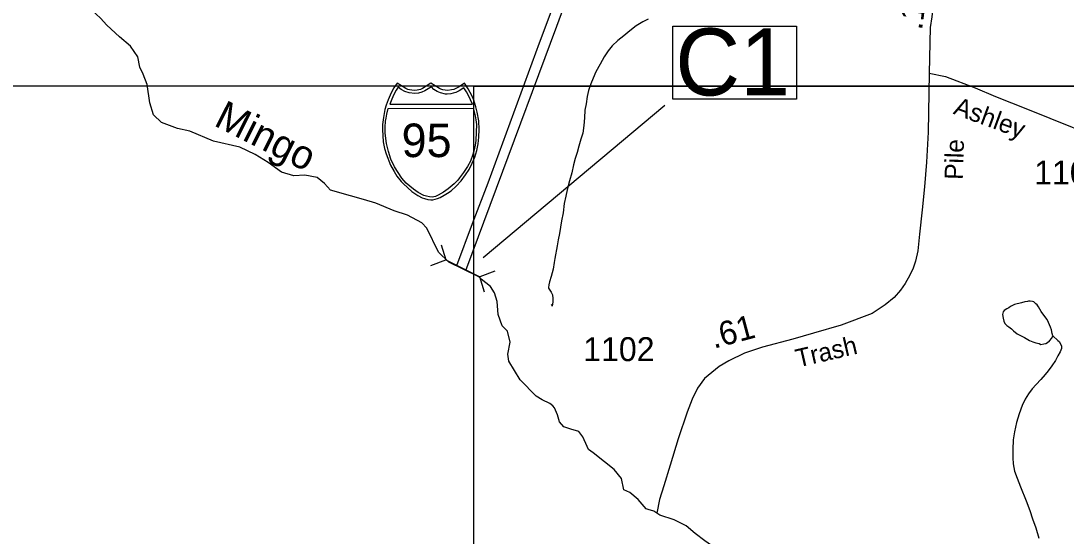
# Model space of a CAD drawing. Extents: x 2082433 to 2279600, y 546599 to 755198.
# Drawn here: x 2131252 to 2136702, y 583630 to 586320 of the extents above; entities that cross this region are included whole.
import ezdxf

# ---------------------------------------------------------------- set-up
doc = ezdxf.new("R2010")
doc.units = 0
for name, color, linetype in [('Exist Boundary Political CountyLine', 7, 'Continuous'), ('Exist Boundary Political Fire Districts', 7, 'Continuous'), ('Exist Hydrographic Creek Single Shore Label', 7, 'Continuous'), ('Exist Hydrographic Misc Water Feature', 7, 'Continuous'), ('Exist Road Primary Interstate Divided Center Attributed', 7, 'Continuous'), ('Exist Road Primary Interstate Shield CELL', 7, 'Continuous'), ('Exist Road Primary Interstate Shield Number Label', 7, 'Continuous'), ('Exist Road Primary Interstate Structure Culvert CELL', 7, 'Continuous'), ('Exist Road Secondary Mileage Hundredths English Label', 7, 'Continuous'), ('Exist Road Secondary Type 51 Attributed', 7, 'Continuous'), ('Exist Road Secondary Type 51 Label', 7, 'Continuous'), ('Exist Road Secondary Type 51 Number Label', 7, 'Continuous'), ('Map Preparation Inset Cut Line', 7, 'Continuous')]:
    doc.layers.add(name, color=color, linetype=linetype)

msp = doc.modelspace()

# ---------------------------------------------------------------- linework, layer by layer
at = {"layer": 'Exist Boundary Political CountyLine'}
for points in [[(2131862.9, 586133.2), (2131823.8, 586187.9), (2131766, 586237.4), (2131700.7, 586297.7), (2131667.7, 586334.1), (2131622, 586376.7), (2131588, 586437.1), (2131552.9, 586482.3), (2131507.8, 586536.2), (2131428.8, 586621.3), (2131369, 586668.8), (2131261.9, 586707.7), (2131200, 586720.4)], [(2134818.8, 583604.9), (2134768.9, 583644.1), (2134721.2, 583684.8), (2134658.4, 583715.5), (2134584, 583738.9), (2134578.7, 583742.6), (2134552.8, 583760.4), (2134523.9, 583770), (2134513, 583773.5), (2134470.2, 583820.7), (2134427.7, 583857.5), (2134395.5, 583871.8), (2134384.7, 583931.8), (2134346.3, 583977.8), (2134295.7, 584018.9), (2134236, 584065.6), (2134211.4, 584083.1), (2134205, 584098.3), (2134182.9, 584148.7), (2134161.8, 584177.1), (2134120, 584188.9), (2134082.8, 584201.3), (2134061.5, 584226.5), (2134050.2, 584262.9), (2134035.3, 584300.1), (2134026, 584309.8), (2134011.1, 584322.8), (2133970.7, 584341.5), (2133938.5, 584361.4), (2133856.3, 584446.6), (2133796.2, 584544.1), (2133791.5, 584580.9), (2133802.9, 584643), (2133789.8, 584699.4), (2133761.9, 584728.9), (2133741, 584788.1), (2133736.1, 584855.3), (2133721.5, 584900.5), (2133701.2, 584932.9), (2133653, 584972.1), (2133639.5, 584983.2), (2133483.3, 585061.3), (2133429.3, 585112.3), (2133368.2, 585238.4), (2133343, 585265.5), (2133269, 585305.4), (2133198, 585327.6), (2133103.3, 585368.6), (2133038.1, 585388.1), (2132971, 585406.4), (2132866.5, 585436.6), (2132834.7, 585470.5), (2132797.6, 585501.6), (2132732.8, 585513.9), (2132676, 585511.4), (2132611, 585530.1), (2132542.1, 585579.9), (2132473.2, 585623), (2132393.4, 585660.1), (2132256.2, 585692.2), (2132133.2, 585744.7), (2132069.2, 585759), (2131985.6, 585790), (2131944.6, 585829.5), (2131924, 585892.8), (2131910.5, 585988), (2131890, 586041.9), (2131872.8, 586077.9), (2131862.9, 586133.2)]]:
    msp.add_lwpolyline(points, dxfattribs=at)
at = {"layer": 'Exist Boundary Political Fire Districts'}
for points in [[(2134523.9, 583770), (2134513, 583773.5), (2134470.2, 583820.7), (2134427.7, 583857.5), (2134395.5, 583871.8), (2134384.7, 583931.8), (2134346.3, 583977.8), (2134295.7, 584018.9), (2134236, 584065.6), (2134211.4, 584083.1), (2134205, 584098.3), (2134182.9, 584148.7), (2134161.8, 584177.1), (2134120, 584188.9), (2134082.8, 584201.3), (2134061.5, 584226.5), (2134050.2, 584262.9), (2134035.3, 584300.1), (2134026, 584309.8), (2134011.1, 584322.8), (2133970.7, 584341.5), (2133938.5, 584361.4), (2133856.3, 584446.6), (2133796.2, 584544.1), (2133791.5, 584580.9), (2133802.9, 584643), (2133789.8, 584699.4), (2133761.9, 584728.9), (2133741, 584788.1), (2133736.1, 584855.3), (2133721.5, 584900.5), (2133701.2, 584932.9), (2133653, 584972.1), (2133639.5, 584983.2), (2133483.3, 585061.3), (2133429.3, 585112.3), (2133368.2, 585238.4), (2133343, 585265.5), (2133269, 585305.4), (2133198, 585327.6), (2133103.3, 585368.6), (2133038.1, 585388.1), (2132971, 585406.4), (2132866.5, 585436.6), (2132834.7, 585470.5), (2132797.6, 585501.6), (2132732.8, 585513.9), (2132676, 585511.4), (2132611, 585530.1), (2132542.1, 585579.9), (2132473.2, 585623), (2132393.4, 585660.1), (2132256.2, 585692.2), (2132133.2, 585744.7), (2132069.2, 585759), (2131985.6, 585790), (2131944.6, 585829.5), (2131924, 585892.8), (2131910.5, 585988), (2131890, 586041.9), (2131872.8, 586077.9), (2131862.9, 586133.2), (2131823.8, 586187.9), (2131766, 586237.4), (2131700.7, 586297.7), (2131667.7, 586334.1)], [(2135712, 583099.8), (2135676.3, 583194.2), (2135632.4, 583223.3), (2135551.4, 583298.4), (2135456.7, 583363.8), (2135395.6, 583401.7), (2135322.2, 583425.2), (2135266.8, 583440.6), (2135198.7, 583473.7), (2135146.6, 583497.2), (2135087, 583519.1), (2135029.8, 583529.4), (2134961.3, 583534.5), (2134911, 583547.9), (2134865.5, 583572.6), (2134818.8, 583604.9), (2134768.9, 583644.1), (2134721.2, 583684.8), (2134658.4, 583715.5), (2134584, 583738.9), (2134578.7, 583742.6), (2134552.8, 583760.4), (2134523.9, 583770)]]:
    msp.add_lwpolyline(points, dxfattribs=at)
at = {"layer": 'Exist Hydrographic Misc Water Feature'}
msp.add_line((2134016.8, 584840.7), (2134022.7, 584831.4), dxfattribs=at)
for points in [[(2134523.1, 586329.8), (2134495.4, 586315.7), (2134461.4, 586293.6), (2134427.5, 586267.4), (2134395.5, 586241.3), (2134365.8, 586217.2), (2134335.9, 586189.1), (2134314.1, 586163), (2134294, 586132.9), (2134272.3, 586094.8), (2134250.6, 586054.7), (2134236.6, 586020.7), (2134224.9, 585990.6), (2134212.8, 585956.6), (2134205, 585924.6), (2134199.3, 585886.6), (2134193.4, 585854.6), (2134191.5, 585814.6), (2134187.8, 585774.6), (2134181.9, 585734.6), (2134172, 585702.5), (2134162.4, 585666.5), (2134152.4, 585632.4), (2134142.7, 585602.4), (2134134.5, 585568.4), (2134124.9, 585526.3), (2134113.2, 585484.3), (2134101.3, 585438.3), (2134093.3, 585404.3), (2134085.7, 585366.2), (2134079.8, 585318.3), (2134071.8, 585276.2), (2134060.3, 585210.2), (2134054.3, 585176.2), (2134048.6, 585146.1), (2134036.9, 585080.1), (2134032.8, 585058), (2134027.1, 585024.1), (2134017.4, 584986.1), (2134009.4, 584958), (2134005.3, 584942), (2134003.7, 584928), (2134003.7, 584924), (2134009.6, 584914), (2134017.6, 584904), (2134023.6, 584890.1), (2134025.8, 584870.1), (2134025.8, 584854.1), (2134022.7, 584831.4)], [(2136633.6, 584675.7), (2136629.6, 584687.5), (2136625.7, 584707.5), (2136621.6, 584721.4), (2136611.3, 584745.4), (2136603.3, 584761.4), (2136591.4, 584777.3), (2136573.2, 584803.3), (2136559.3, 584827.2), (2136551.3, 584837.1), (2136545.1, 584843.1), (2136534.9, 584853.1), (2136526.9, 584855), (2136515, 584856.9), (2136507, 584856.9), (2136501.2, 584854.9), (2136487.1, 584852.8), (2136469.2, 584848.8), (2136433.1, 584838.6), (2136413.3, 584828.5), (2136403.2, 584822.5), (2136393.2, 584816.4), (2136379.4, 584808.4), (2136373.5, 584800.4), (2136371.4, 584786.4), (2136373.5, 584768.4), (2136377.6, 584752.4), (2136383.7, 584740.5), (2136393.6, 584730.5), (2136403.6, 584722.5), (2136417.6, 584712.6), (2136427.6, 584702.6), (2136447.9, 584686.8), (2136485.8, 584666.9), (2136511.9, 584651), (2136529.9, 584645.1), (2136543.9, 584639.1), (2136553.9, 584637.2), (2136561.9, 584635.3), (2136569.9, 584631.3), (2136585.9, 584633.3), (2136596, 584635.4), (2136606, 584641.4), (2136615.8, 584649.5), (2136627.9, 584663.5), (2136633.6, 584675.7)], [(2136633.6, 584675.7), (2136659.9, 584651.7), (2136665.9, 584645.7), (2136673.9, 584633.8), (2136678, 584621.8), (2136678.2, 584609.7), (2136672.2, 584591.7), (2136660.1, 584571.7), (2136646.4, 584547.7), (2136628.4, 584519.6), (2136608.7, 584493.5), (2136592.7, 584473.4), (2136570.7, 584447.3), (2136546.9, 584421.2), (2136524.8, 584399.2), (2136507.2, 584373.1), (2136489.1, 584345), (2136473.3, 584312.9), (2136457.8, 584268.9), (2136443.8, 584222.9), (2136434, 584174.8), (2136426.2, 584132.8), (2136424.3, 584082.8), (2136424.7, 584038.8), (2136426.6, 584006.9), (2136432.9, 583968.9), (2136447.1, 583933), (2136465.1, 583887.1), (2136493.6, 583815.2), (2136513.7, 583763.3), (2136527.9, 583721.4), (2136544.1, 583673.4), (2136560.5, 583619.5)]]:
    msp.add_lwpolyline(points, dxfattribs=at)
at = {"layer": 'Exist Road Primary Interstate Divided Center Attributed'}
for points in [[(2133572.4, 585016.8), (2133731.8, 585446.4), (2134046.9, 586292.6), (2134154.3, 586587.1), (2134345.1, 587093.8), (2134450.9, 587384.3), (2134558, 587677.1), (2134720.4, 588111.8), (2134909.6, 588619.4), (2135080.6, 589076.8), (2135261.3, 589568.1), (2135377, 589874.7), (2135465, 590114.2), (2135535.7, 590283.5), (2135599.7, 590426.9), (2135660.5, 590555.4), (2135767.2, 590753), (2135843.5, 590890.2), (2135928.7, 591028.8), (2136058.4, 591226.9), (2136162.3, 591371.6)], [(2136061, 591334.6), (2135983.6, 591220.5), (2135939.5, 591151.4), (2135859.4, 591033.2), (2135768.2, 590876.7), (2135659.3, 590675), (2135541.2, 590424.1), (2135485.5, 590301.5), (2135429.9, 590157.9), (2135359.3, 589987.7), (2135216.1, 589597.2), (2135116.1, 589330.1), (2135014.5, 589053.4), (2134850, 588609.7), (2134654, 588085.3), (2134535.4, 587761.8), (2134416.1, 587444.7), (2134312, 587159.1), (2134180.1, 586807.3), (2134097.1, 586585.5), (2133955.4, 586204.4), (2133686.3, 585472), (2133605.9, 585261.2), (2133524.4, 585040.6)]]:
    msp.add_lwpolyline(points, dxfattribs=at)
at = {"layer": 'Exist Road Primary Interstate Shield CELL'}
for points in [[(2133390.3, 585385.2), (2133399.8, 585386.1), (2133412.5, 585388.6), (2133424.9, 585392.7), (2133439, 585398.9), (2133459.9, 585410.5), (2133476.6, 585420.3), (2133496, 585433.3), (2133522.1, 585457), (2133548.1, 585484.4), (2133571.1, 585515.5), (2133589.4, 585544.5), (2133605.4, 585577.6), (2133618.9, 585608.5), (2133629.6, 585643.9), (2133636.6, 585678.1), (2133640.2, 585713.8), (2133642.6, 585753.4), (2133639.9, 585797.9), (2133632.1, 585843.5), (2133624.9, 585871.8), (2133613.8, 585905.8), (2133604.8, 585927.4), (2133584, 585965.9), (2133565.2, 585995.5), (2133538, 585976.3), (2133520.3, 585966.9), (2133509.4, 585962), (2133498.3, 585959.8), (2133477.8, 585957.3), (2133464.9, 585957.9), (2133452.9, 585960.6), (2133442.8, 585962.8), (2133434.6, 585966.9), (2133390.3, 585995.5), (2133346, 585966.9), (2133336.8, 585962.6), (2133327.3, 585960.6), (2133318.1, 585958.1), (2133303, 585957.3), (2133291.4, 585957.7), (2133279.5, 585959.8), (2133270.2, 585961.8), (2133259.6, 585966.9), (2133214.5, 585995.5), (2133196.8, 585969.7), (2133182.3, 585944.3), (2133167, 585908.4), (2133157.4, 585880.6), (2133150.6, 585857.7), (2133142.3, 585815.8), (2133138, 585779.2), (2133137.2, 585753.4), (2133142, 585688.8), (2133149, 585654.5), (2133156.2, 585626.7), (2133180.1, 585566.7), (2133198, 585533), (2133213.4, 585508.9), (2133235, 585481.7), (2133246.7, 585468.7), (2133291.5, 585429.6), (2133321.4, 585409.1), (2133345.3, 585396.2), (2133356.6, 585392), (2133374.2, 585387.1)], [(2133219.9, 585974.7), (2133208.9, 585957.8), (2133196.2, 585935), (2133186.1, 585911.3), (2133175.7, 585885.1), (2133607.3, 585885), (2133597.3, 585907.4), (2133586.5, 585929.9), (2133575.2, 585950.5), (2133561.5, 585970.4), (2133537.3, 585955.1), (2133519.7, 585946.8), (2133505.5, 585941.9), (2133493.5, 585939.2), (2133474.9, 585937.8), (2133466.6, 585938.2), (2133440.7, 585944.1), (2133423.1, 585951.3), (2133406.4, 585962.4), (2133392.9, 585975.2), (2133358.7, 585954.5), (2133343.6, 585947.8), (2133326.1, 585943.3), (2133307, 585940.9), (2133277.6, 585944.1), (2133254.5, 585952.1), (2133234.6, 585962.4)], [(2133609.8, 585863.7), (2133614.5, 585851.5), (2133620.8, 585824.4), (2133624.2, 585803.6), (2133627.6, 585779.6), (2133626.4, 585738.5), (2133624.4, 585695.9), (2133620.5, 585670.7), (2133615.3, 585647.7), (2133608.1, 585622.3), (2133596.6, 585588.5), (2133580.7, 585559.8), (2133560.8, 585528), (2133539.3, 585500.1), (2133530, 585488.5), (2133512.3, 585469.9), (2133480.1, 585444), (2133456.5, 585426.4), (2133428.4, 585409.8), (2133414, 585403.4), (2133397.4, 585399.9), (2133383.7, 585400.9), (2133367, 585405.3), (2133353.6, 585409), (2133324.2, 585424.9), (2133300.3, 585440.8), (2133260.5, 585473.5), (2133239.1, 585498.6), (2133219, 585528), (2133201.2, 585558.1), (2133182.1, 585597.7), (2133168.6, 585637.6), (2133158.9, 585680.7), (2133152.3, 585733.3), (2133151.5, 585765.4), (2133153.5, 585796.3), (2133156.4, 585812.4), (2133160.3, 585832.5), (2133168.2, 585863.5)]]:
    msp.add_lwpolyline(points, close=True, dxfattribs=at)
at = {"layer": 'Exist Road Primary Interstate Structure Culvert CELL'}
for p, q in [((2133443.2, 585151.8), (2133467.7, 585072.2)), ((2133389.6, 585043.4), (2133467.7, 585072.2)), ((2133467.7, 585072.2), (2133645.5, 584984.2)), ((2133723.7, 585013.1), (2133645.5, 584984.2)), ((2133670.1, 584904.7), (2133645.5, 584984.2))]:
    msp.add_line(p, q, dxfattribs=at)
at = {"layer": 'Exist Road Secondary Mileage Hundredths English Label'}
msp.add_line((2133662, 585085.4), (2134610.6, 585880.6), dxfattribs=at)
msp.add_lwpolyline([(2134652.1, 586293.3), (2135296.2, 586293.3), (2135296.2, 585911), (2134652.1, 585911)], close=True, dxfattribs=at)
at = {"layer": 'Exist Road Secondary Type 51 Attributed'}
for points in [[(2136106.3, 586712.2), (2136064.6, 586580.5), (2136037.8, 586494.9), (2136018.5, 586436), (2136008.4, 586387.8), (2136001.9, 586340.7), (2135993.4, 586286), (2135988, 586047.2)], [(2135988, 586047.2), (2135983.2, 585738.8), (2135974.6, 585582.5), (2135963.9, 585452.9), (2135952.7, 585334.1), (2135938.8, 585206.6), (2135929.1, 585118.8), (2135917.3, 585065.3), (2135905.6, 585029.9), (2135888.4, 584992.5), (2135863.8, 584948.5), (2135839.7, 584914.3), (2135806.5, 584875.7), (2135759.4, 584837.2), (2135690.9, 584793.3), (2135529.3, 584731), (2135384.6, 584690.1), (2135278.2, 584657.7), (2135119.9, 584616.2), (2135025.2, 584585), (2134943.5, 584546.1), (2134892.8, 584515), (2134816.9, 584453.3), (2134780.6, 584402.7), (2134752.1, 584345.6), (2134726.1, 584276.9), (2134680, 584137.4), (2134637.9, 584000.5), (2134604.1, 583892.8), (2134582.7, 583822), (2134567.9, 583750)], [(2135988, 586047.2), (2136073.7, 586029), (2136229, 585970.1), (2136335, 585925.2), (2136501, 585859.8), (2136733.3, 585765.6), (2136873.6, 585708.9), (2136941.1, 585683.2), (2137003.2, 585662.8), (2137050.3, 585651), (2137085.6, 585643.5), (2137126.3, 585639.2), (2137184.6, 585635.1), (2137245, 585638), (2137328.7, 585639.2), (2137555.7, 585648.9), (2137686.5, 585658.2), (2137758, 585666.8)]]:
    msp.add_lwpolyline(points, dxfattribs=at)
at = {"layer": 'Map Preparation Inset Cut Line'}
for points in [[(2125488.3, 630228.2), (2201171.6, 630228.2), (2201171.6, 601522.9), (2185962.8, 601519.6), (2185962.8, 585979.7), (2125488.3, 585979.7)], [(2133614.2, 585979.7), (2209297.4, 585979.7), (2209297.4, 557274.4), (2194088.6, 557271.1), (2194088.6, 546598.7), (2133614.2, 546598.7)]]:
    msp.add_lwpolyline(points, close=True, dxfattribs=at)

# ---------------------------------------------------------------- texts
at = {"layer": 'Exist Hydrographic Creek Single Shore Label'}
msp.add_text('Mingo', height=150, rotation=333.3617, dxfattribs=at).set_placement((2132252.9, 585775.9))
at = {"layer": 'Exist Road Primary Interstate Shield Number Label'}
msp.add_text('95', height=175, dxfattribs=at).set_placement((2133237.5, 585609))
at = {"layer": 'Exist Road Secondary Mileage Hundredths English Label'}
for s, rotation, p in [('.12', 82.3104, (2135950.7, 586268.5)), ('.61', 14.982, (2134865.6, 584608.4))]:
    msp.add_text(s, height=125, rotation=rotation, dxfattribs=at).set_placement(p)
msp.add_text('C1', height=350, dxfattribs=at).set_placement((2134664.6, 585930.8))
at = {"layer": 'Exist Road Secondary Type 51 Label'}
for s, rotation, p in [('Ashley', 339.842, (2136109.7, 585835.8)), ('Pile', 88.135, (2136163.5, 585489.5)), ('Trash', 13.0671, (2135304.2, 584510.3))]:
    msp.add_text(s, height=95, rotation=rotation, dxfattribs=at).set_placement(p)
at = {"layer": 'Exist Road Secondary Type 51 Number Label'}
for s, p in [('1103', (2136536, 585466)), ('1102', (2134184.6, 584543.8))]:
    msp.add_text(s, height=125, dxfattribs=at).set_placement(p)

doc.saveas('drawing.dxf')
